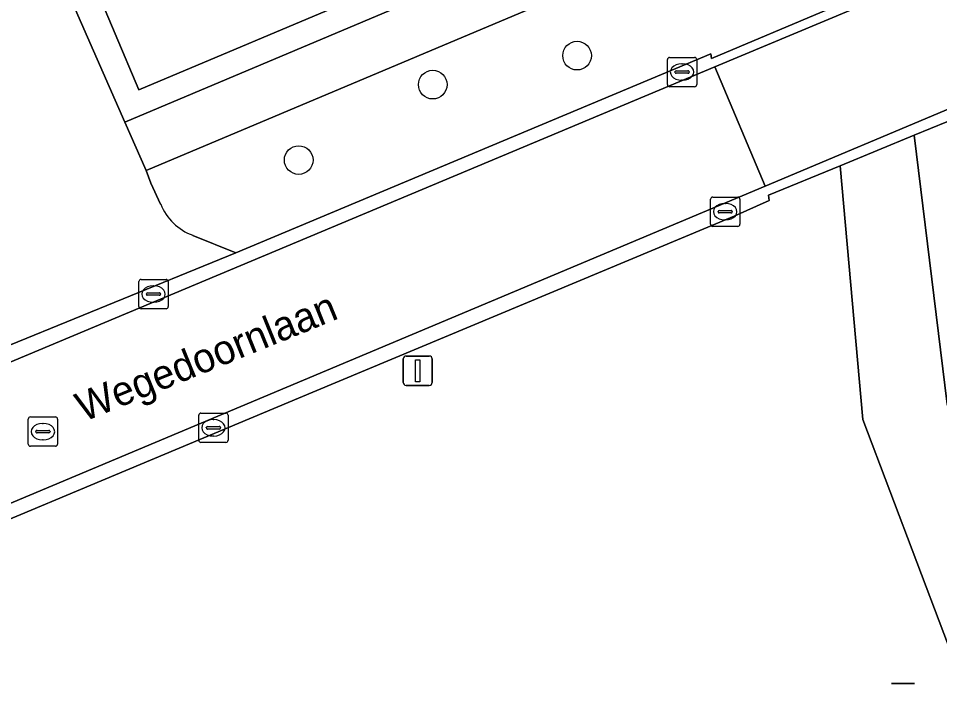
# Model space of a CAD drawing. Extents: x 162661 to 163484, y 380247 to 381230.
# Drawn here: x 163058.7 to 163090.12, y 380789.17 to 380811.86 of the extents above; entities that cross this region are included whole.
import ezdxf

# ---------------------------------------------------------------- set-up
doc = ezdxf.new("R2010")
doc.units = 0
for name, color, linetype in [('IMGEO_Boom', 7, 'Continuous'), ('IMGEO_Groenvoorziening', 7, 'Continuous'), ('IMGEO_Kolk', 7, 'Continuous'), ('IMGEO_Lichtmast', 7, 'Continuous'), ('IMGEO_Openbare_ruimte_label', 7, 'Continuous'), ('IMGEO_Parkeervlak_open', 7, 'Continuous'), ('IMGEO_Rijbaan_lokaal_gesloten', 7, 'Continuous'), ('IMGEO_Rijbaan_lokaal_open', 7, 'Continuous'), ('IMGEO_Rioolput', 7, 'Continuous'), ('IMGEO_Voetpad_onverhard', 7, 'Continuous'), ('IMGEO_Voetpad_open', 7, 'Continuous')]:
    doc.layers.add(name, color=color, linetype=linetype)

msp = doc.modelspace()

# ---------------------------------------------------------------- linework, layer by layer
at = {"layer": 'IMGEO_Boom'}
for centre in [(163077.757, 380810.591), (163072.834, 380809.603), (163068.26, 380807.03)]:
    msp.add_circle(centre, 0.489, dxfattribs=at)
at = {"layer": 'IMGEO_Groenvoorziening'}
for points in [[(163060.316, 380812.916), (163062.33, 380808.317), (163085.744, 380818.198), (163082.925, 380846.97)], [(163076.711, 380819.508), (163078.166, 380815.925), (163070.531, 380812.691), (163062.81, 380809.423), (163061.196, 380813.26), (163060.909, 380813.499)], [(163064.648, 380804.462), (163066.12, 380803.87), (163082.321, 380810.658), (163082.346, 380810.499), (163086.334, 380812.174), (163086.284, 380812.685), (163085.929, 380816.31), (163063.051, 380806.669), (163063.217, 380806.239), (163063.551, 380805.527)], [(163090.367, 380808.335), (163089.254, 380807.876), (163090.381, 380798.7), (163092.138, 380793.85), (163093.857, 380790.03), (163094.515, 380789.061)], [(163034.352, 380781.96), (163039.382, 380782.529), (163091.191, 380788.443), (163087.508, 380798.177), (163086.729, 380806.834), (163084.294, 380805.828), (163084.311, 380805.649), (163083.113, 380805.114), (163068.745, 380799.107), (163050.701, 380791.564), (163048.473, 380790.555)]]:
    msp.add_lwpolyline(points, dxfattribs=at)
msp.add_arc((163065.3, 380806.231), 1.885, 201.9255, 249.7704, dxfattribs=at)
at = {"layer": 'IMGEO_Kolk'}
for p, q in [((163080.839, 380809.607), (163080.839, 380810.459)), ((163080.914, 380810.533), (163081.766, 380810.533)), ((163081.327, 380810.313), (163081.352, 380810.313)), ((163081.84, 380810.459), (163081.84, 380809.607)), ((163081.098, 380810.027), (163081.098, 380810.039)), ((163081.536, 380809.99), (163081.138, 380809.99)), ((163081.141, 380810.076), (163081.539, 380810.076)), ((163081.582, 380810.039), (163081.582, 380810.027)), ((163081.35, 380809.753), (163081.325, 380809.753)), ((163081.766, 380809.533), (163080.914, 380809.533)), ((163082.31, 380804.842), (163082.31, 380805.694)), ((163082.385, 380805.768), (163083.237, 380805.768)), ((163082.798, 380805.548), (163082.823, 380805.548)), ((163083.311, 380805.694), (163083.311, 380804.842)), ((163082.569, 380805.262), (163082.569, 380805.274)), ((163083.007, 380805.225), (163082.609, 380805.225)), ((163082.612, 380805.311), (163083.01, 380805.311)), ((163083.053, 380805.274), (163083.053, 380805.262)), ((163082.821, 380804.988), (163082.796, 380804.988)), ((163083.237, 380804.768), (163082.385, 380804.768)), ((163062.808, 380802.033), (163062.808, 380802.885)), ((163062.883, 380802.959), (163063.735, 380802.959)), ((163063.296, 380802.739), (163063.321, 380802.739)), ((163063.809, 380802.885), (163063.809, 380802.033)), ((163063.067, 380802.453), (163063.067, 380802.465)), ((163063.505, 380802.416), (163063.107, 380802.416)), ((163063.11, 380802.502), (163063.508, 380802.502)), ((163063.551, 380802.465), (163063.551, 380802.453)), ((163063.319, 380802.179), (163063.294, 380802.179)), ((163063.735, 380801.959), (163062.883, 380801.959)), ((163064.85, 380797.471), (163064.85, 380798.323)), ((163064.925, 380798.397), (163065.777, 380798.397)), ((163065.851, 380798.323), (163065.851, 380797.471)), ((163065.338, 380798.177), (163065.363, 380798.177)), ((163065.109, 380797.891), (163065.109, 380797.903)), ((163065.547, 380797.854), (163065.149, 380797.854)), ((163065.152, 380797.94), (163065.55, 380797.94)), ((163065.593, 380797.903), (163065.593, 380797.891)), ((163065.777, 380797.397), (163064.925, 380797.397)), ((163065.361, 380797.617), (163065.336, 380797.617))]:
    msp.add_line(p, q, dxfattribs=at)
for points in [[(163080.839, 380809.607), (163080.839, 380810.459)], [(163080.914, 380810.533), (163081.766, 380810.533)], [(163081.84, 380810.459), (163081.84, 380809.607)], [(163081.766, 380809.533), (163080.914, 380809.533)], [(163082.31, 380804.842), (163082.31, 380805.694)], [(163082.385, 380805.768), (163083.237, 380805.768)], [(163083.311, 380805.694), (163083.311, 380804.842)], [(163083.237, 380804.768), (163082.385, 380804.768)], [(163062.808, 380802.033), (163062.808, 380802.885)], [(163062.883, 380802.959), (163063.735, 380802.959)], [(163063.809, 380802.885), (163063.809, 380802.033)], [(163063.735, 380801.959), (163062.883, 380801.959)], [(163064.85, 380797.471), (163064.85, 380798.323)], [(163064.925, 380798.397), (163065.777, 380798.397)], [(163065.851, 380798.323), (163065.851, 380797.471)], [(163065.777, 380797.397), (163064.925, 380797.397)]]:
    msp.add_lwpolyline(points, dxfattribs=at)
for centre, radius, start, end in [((163080.916, 380810.457), 0.0765, 91.552, 178.448), ((163080.916, 380810.457), 0.0765, 91.552, 178.448), ((163081.764, 380810.457), 0.0765, 1.552, 88.448), ((163081.764, 380810.457), 0.0765, 1.552, 88.448), ((163081.138, 380810.036), 0.0403, 85.8775, 175.7526), ((163081.135, 380810.026), 0.0366, 178.938, 274.7102), ((163081.539, 380810.033), 0.043, 264.8664, 352.4533), ((163081.543, 380810.038), 0.0386, 1.7309, 96.639), ((163080.916, 380809.609), 0.0765, 181.552, 268.448), ((163080.916, 380809.609), 0.0765, 181.552, 268.448), ((163081.764, 380809.609), 0.0765, 271.552, 358.448), ((163081.764, 380809.609), 0.0765, 271.552, 358.448), ((163082.387, 380805.692), 0.0765, 91.552, 178.448), ((163082.387, 380805.692), 0.0765, 91.552, 178.448), ((163083.235, 380805.692), 0.0765, 1.552, 88.448), ((163083.235, 380805.692), 0.0765, 1.552, 88.448), ((163082.609, 380805.271), 0.0403, 85.8775, 175.7526), ((163082.606, 380805.261), 0.0366, 178.938, 274.7102), ((163083.01, 380805.268), 0.043, 264.8664, 352.4533), ((163083.014, 380805.273), 0.0386, 1.7309, 96.639), ((163082.387, 380804.844), 0.0765, 181.552, 268.448), ((163082.387, 380804.844), 0.0765, 181.552, 268.448), ((163083.235, 380804.844), 0.0765, 271.552, 358.448), ((163083.235, 380804.844), 0.0765, 271.552, 358.448), ((163062.885, 380802.883), 0.0765, 91.552, 178.448), ((163062.885, 380802.883), 0.0765, 91.552, 178.448), ((163063.733, 380802.883), 0.0765, 1.552, 88.448), ((163063.733, 380802.883), 0.0765, 1.552, 88.448), ((163063.107, 380802.462), 0.0403, 85.8775, 175.7526), ((163063.104, 380802.452), 0.0366, 178.938, 274.7102), ((163063.508, 380802.459), 0.043, 264.8664, 352.4533), ((163063.512, 380802.464), 0.0386, 1.7309, 96.639), ((163062.885, 380802.035), 0.0765, 181.552, 268.448), ((163062.885, 380802.035), 0.0765, 181.552, 268.448), ((163063.733, 380802.035), 0.0765, 271.552, 358.448), ((163063.733, 380802.035), 0.0765, 271.552, 358.448), ((163064.927, 380798.321), 0.0765, 91.552, 178.448), ((163064.927, 380798.321), 0.0765, 91.552, 178.448), ((163065.775, 380798.321), 0.0765, 1.552, 88.448), ((163065.775, 380798.321), 0.0765, 1.552, 88.448), ((163065.149, 380797.9), 0.0403, 85.8775, 175.7526), ((163065.146, 380797.89), 0.0366, 178.938, 274.7102), ((163065.55, 380797.897), 0.043, 264.8664, 352.4533), ((163065.554, 380797.902), 0.0386, 1.7309, 96.639), ((163064.927, 380797.473), 0.0765, 181.552, 268.448), ((163064.927, 380797.473), 0.0765, 181.552, 268.448), ((163065.775, 380797.473), 0.0765, 271.552, 358.448), ((163065.775, 380797.473), 0.0765, 271.552, 358.448)]:
    msp.add_arc(centre, radius, start, end, dxfattribs=at)
for centre, major_axis, ratio, start_param, end_param in [((163081.326, 380810.033), (-0.387, 0.002), 0.722429, 4.712389, 7.853982), ((163081.351, 380810.033), (-0.39, 0.002), 0.717154, 1.570796, 4.712389), ((163082.797, 380805.268), (-0.387, 0.002), 0.722429, 4.712389, 7.853982), ((163082.822, 380805.268), (-0.39, 0.002), 0.717154, 1.570796, 4.712389), ((163063.295, 380802.459), (-0.387, 0.002), 0.722429, 4.712389, 7.853982), ((163063.32, 380802.459), (-0.39, 0.002), 0.717154, 1.570796, 4.712389), ((163065.337, 380797.897), (-0.387, 0.002), 0.722429, 4.712389, 7.853982), ((163065.362, 380797.897), (-0.39, 0.002), 0.717154, 1.570796, 4.712389)]:
    msp.add_ellipse(centre, major_axis=major_axis, ratio=ratio, start_param=start_param, end_param=end_param, dxfattribs=at)
at = {"layer": 'IMGEO_Lichtmast'}
for p, q in [((163071.825, 380799.445), (163071.825, 380800.245)), ((163071.825, 380800.245), (163071.825, 380799.445)), ((163071.925, 380800.345), (163072.715, 380800.345)), ((163072.715, 380800.345), (163071.925, 380800.345)), ((163072.815, 380800.245), (163072.815, 380799.445)), ((163072.815, 380799.445), (163072.815, 380800.245)), ((163072.715, 380799.345), (163071.925, 380799.345)), ((163071.925, 380799.345), (163072.715, 380799.345)), ((163088.485, 380789.173), (163089.275, 380789.173)), ((163089.275, 380789.173), (163088.485, 380789.173))]:
    msp.add_line(p, q, dxfattribs=at)
msp.add_lwpolyline([(163072.245, 380800.22), (163072.395, 380800.22), (163072.395, 380799.47), (163072.245, 380799.47), (163072.245, 380800.22)], dxfattribs=at)
for centre, start, end in [((163071.925, 380800.245), 90, 180), ((163071.925, 380800.245), 90, 180), ((163072.715, 380800.245), 0, 90), ((163072.715, 380800.245), 360, 90), ((163071.925, 380799.445), 180, 270), ((163071.925, 380799.445), 180, 270), ((163072.715, 380799.445), 270, 0), ((163072.715, 380799.445), 270, 0)]:
    msp.add_arc(centre, 0.1, start, end, dxfattribs=at)
at = {"layer": 'IMGEO_Parkeervlak_open'}
msp.add_lwpolyline([(163069.295, 380841.425), (163076.492, 380820.088), (163060.909, 380813.499), (163061.196, 380813.26), (163062.81, 380809.423), (163070.531, 380812.691), (163078.166, 380815.925), (163076.711, 380819.508)], dxfattribs=at)
at = {"layer": 'IMGEO_Rijbaan_lokaal_gesloten'}
for points in [[(163093.232, 380814.726), (163088.886, 380812.904), (163082.46, 380810.212), (163084.178, 380806.144), (163090.719, 380808.893)], [(163045.18, 380791.303), (163047.036, 380790.535), (163084.178, 380806.144), (163082.46, 380810.212), (163056.639, 380799.397), (163055.384, 380798.871), (163054.628, 380796.992)]]:
    msp.add_lwpolyline(points, dxfattribs=at)
at = {"layer": 'IMGEO_Rijbaan_lokaal_open'}
for points in [[(163046.094, 380847.136), (163040.918, 380844.914), (163042.601, 380840.995), (163042.136, 380840.808), (163045.021, 380834.047), (163046.057, 380831.73), (163046.102, 380831.582), (163056.763, 380806.829), (163057.075, 380806.099), (163057.8, 380804.399), (163058.362, 380802.673), (163058.138, 380801.852), (163057.721, 380800.899), (163057.298, 380800.27), (163066.12, 380803.87), (163064.648, 380804.462)], [(163093.166, 380815.008), (163088.869, 380813.239), (163088.324, 380813.011), (163086.334, 380812.174), (163082.346, 380810.499), (163082.321, 380810.658), (163066.12, 380803.87), (163057.298, 380800.27), (163056.401, 380799.878)], [(163055.384, 380798.871), (163056.639, 380799.397), (163082.46, 380810.212), (163088.886, 380812.904), (163093.232, 380814.726)], [(163063.551, 380805.527), (163063.217, 380806.239), (163063.051, 380806.669), (163062.33, 380808.317), (163060.316, 380812.916)], [(163090.719, 380808.893), (163084.178, 380806.144), (163047.036, 380790.535)], [(163048.473, 380790.555), (163050.701, 380791.564), (163068.745, 380799.107), (163083.113, 380805.114), (163084.311, 380805.649), (163084.294, 380805.828), (163086.729, 380806.834), (163089.254, 380807.876), (163090.367, 380808.335)]]:
    msp.add_lwpolyline(points, dxfattribs=at)
msp.add_arc((163065.3, 380806.231), 1.885, 201.9255, 249.7704, dxfattribs=at)
at = {"layer": 'IMGEO_Rioolput'}
for p, q in [((163059.034, 380797.34), (163059.034, 380798.192)), ((163059.109, 380798.266), (163059.961, 380798.266)), ((163059.522, 380798.046), (163059.547, 380798.046)), ((163060.035, 380798.192), (163060.035, 380797.34)), ((163059.293, 380797.76), (163059.293, 380797.772)), ((163059.731, 380797.723), (163059.333, 380797.723)), ((163059.336, 380797.809), (163059.734, 380797.809)), ((163059.777, 380797.772), (163059.777, 380797.76)), ((163059.545, 380797.486), (163059.52, 380797.486)), ((163059.961, 380797.266), (163059.109, 380797.266))]:
    msp.add_line(p, q, dxfattribs=at)
for points in [[(163059.034, 380797.34), (163059.034, 380798.192)], [(163059.109, 380798.266), (163059.961, 380798.266)], [(163060.035, 380798.192), (163060.035, 380797.34)], [(163059.961, 380797.266), (163059.109, 380797.266)]]:
    msp.add_lwpolyline(points, dxfattribs=at)
for centre, radius, start, end in [((163059.111, 380798.19), 0.0765, 91.552, 178.448), ((163059.111, 380798.19), 0.0765, 91.552, 178.448), ((163059.959, 380798.19), 0.0765, 1.552, 88.448), ((163059.959, 380798.19), 0.0765, 1.552, 88.448), ((163059.333, 380797.769), 0.0403, 85.8775, 175.7526), ((163059.33, 380797.759), 0.0366, 178.938, 274.7102), ((163059.734, 380797.766), 0.043, 264.8664, 352.4533), ((163059.738, 380797.771), 0.0386, 1.7309, 96.639), ((163059.111, 380797.342), 0.0765, 181.552, 268.448), ((163059.111, 380797.342), 0.0765, 181.552, 268.448), ((163059.959, 380797.342), 0.0765, 271.552, 358.448), ((163059.959, 380797.342), 0.0765, 271.552, 358.448)]:
    msp.add_arc(centre, radius, start, end, dxfattribs=at)
for centre, major_axis, ratio, start_param, end_param in [((163059.521, 380797.766), (-0.387, 0.002), 0.722429, 4.712389, 7.853982), ((163059.546, 380797.766), (-0.39, 0.002), 0.717154, 1.570796, 4.712389)]:
    msp.add_ellipse(centre, major_axis=major_axis, ratio=ratio, start_param=start_param, end_param=end_param, dxfattribs=at)
at = {"layer": 'IMGEO_Voetpad_onverhard'}
for points in [[(163089.254, 380807.876), (163086.729, 380806.834), (163087.508, 380798.177), (163091.191, 380788.443), (163092.808, 380788.627)], [(163094.515, 380789.061), (163093.857, 380790.03), (163092.138, 380793.85), (163090.381, 380798.7), (163089.254, 380807.876)]]:
    msp.add_lwpolyline(points, dxfattribs=at)
at = {"layer": 'IMGEO_Voetpad_open'}
msp.add_lwpolyline([(163085.929, 380816.31), (163085.744, 380818.198), (163062.33, 380808.317), (163063.051, 380806.669)], close=True, dxfattribs=at)

# ---------------------------------------------------------------- texts
at = {"layer": 'IMGEO_Openbare_ruimte_label'}
msp.add_text('Wegedoornlaan', height=1, rotation=22.0779, dxfattribs=at).set_placement((163060.916, 380798.088))

doc.saveas('drawing.dxf')
